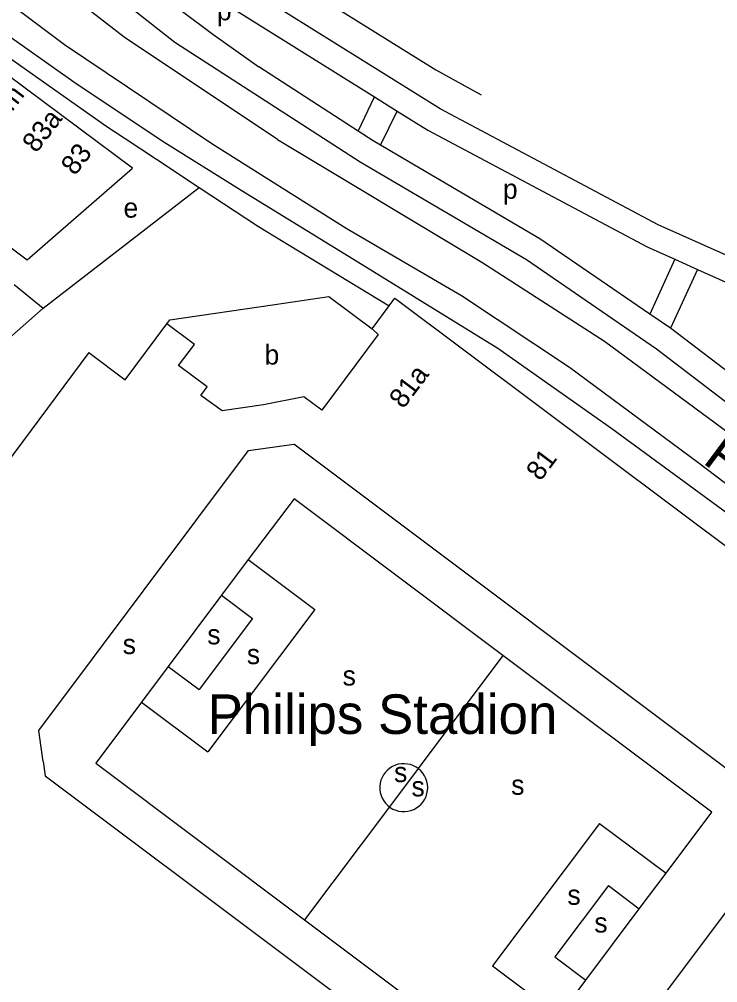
# Model space of a CAD drawing. Extents: x 159261 to 160849, y 382514 to 384534.
# Drawn here: x 160499.4 to 160640.7, y 383588.9 to 383783.7 of the extents above; entities that cross this region are included whole.
import ezdxf

# ---------------------------------------------------------------- set-up
doc = ezdxf.new("R2010")
doc.units = 0
for name, color, linetype in [('BLT_Basislijn', 7, 'Continuous'), ('BLT_Bebouwing', 7, 'Continuous'), ('BLT_Bebouwing_beschrifting', 7, 'Continuous'), ('BLT_Centroide', 7, 'Continuous'), ('BLT_Huisnummer_reeks', 7, 'Continuous'), ('BLT_Huisnummer_zonder_bebouwing', 7, 'Continuous'), ('BLT_Onderdoorgang_en_onderverdeling', 7, 'Continuous'), ('BLT_Plantopo', 7, 'Continuous'), ('BLT_Spoorlijn', 7, 'Continuous'), ('BLT_Straatnaam_hoofdweg', 7, 'Continuous')]:
    doc.layers.add(name, color=color, linetype=linetype)

msp = doc.modelspace()

# ---------------------------------------------------------------- linework, layer by layer
at = {"layer": 'BLT_Basislijn'}
for p, q in [((160567.99, 383761.11), (160547.88, 383774.11)), ((160567.99, 383761.11), (160571.27, 383768.03)), ((160571.27, 383768.03), (160575.83, 383765.18)), ((160512.99, 383764.97), (160517.12, 383762.07)), ((160572.5, 383758.29), (160575.83, 383765.18)), ((160517.12, 383762.07), (160520.64, 383759.75)), ((160520.64, 383759.75), (160527.17, 383755.44)), ((160527.17, 383755.44), (160535.82, 383749.74)), ((160504.24, 383725.34), (160535.82, 383749.74)), ((160535.82, 383749.74), (160545.47, 383743.39)), ((160632.01, 383735.2), (160626.93, 383724.1)), ((160632.01, 383735.2), (160636.57, 383733.16)), ((160636.57, 383733.16), (160631.12, 383721.24)), ((160498.4, 383730.1), (160504.24, 383725.34)), ((160452.04, 383679.36), (160504.24, 383725.34)), ((160631.12, 383721.24), (160626.93, 383724.1)), ((160545.74, 383674.45), (160540.34, 383667.25)), ((160545.74, 383674.45), (160559.2, 383664.35)), ((160540.34, 383667.25), (160529.53, 383652.85)), ((160540.34, 383667.25), (160546.59, 383662.55)), ((160559.2, 383664.35), (160537.58, 383635.56)), ((160546.59, 383662.55), (160535.79, 383648.16)), ((160597.24, 383655.07), (160580.08, 383632.21)), ((160529.53, 383652.85), (160524.13, 383645.66)), ((160529.53, 383652.85), (160535.79, 383648.16)), ((160524.13, 383645.66), (160514.87, 383633.32)), ((160524.13, 383645.66), (160537.58, 383635.56)), ((160514.87, 383633.32), (160557.12, 383601.61)), ((160580.08, 383632.21), (160574.28, 383624.47)), ((160574.28, 383624.47), (160557.12, 383601.61)), ((160616.78, 383621.12), (160595.16, 383592.33)), ((160616.78, 383621.12), (160630.23, 383611.02)), ((160624.83, 383603.83), (160630.23, 383611.02)), ((160618.57, 383608.52), (160607.77, 383594.13)), ((160618.57, 383608.52), (160624.83, 383603.83)), ((160614.02, 383589.43), (160624.83, 383603.83)), ((160607.77, 383594.13), (160614.02, 383589.43)), ((160595.16, 383592.33), (160608.62, 383582.23)), ((160608.62, 383582.23), (160614.02, 383589.43))]:
    msp.add_line(p, q, dxfattribs=at)
for points in [[(160551.66, 383759.41), (160520.66, 383780.09), (160494.68, 383800.18), (160465.16, 383823.22), (160449.22, 383838.59), (160423.24, 383864.88), (160391.35, 383897.67)], [(160452.11, 383810.43), (160463.68, 383799.88), (160489.37, 383781.57), (160512.99, 383764.97)], [(160515.53, 383805.02), (160540.25, 383787.41), (160571.27, 383768.03)], [(160538.38, 383758.52), (160508.55, 383778.54), (160489.36, 383793.01), (160475.92, 383802.9)], [(160502.57, 383801.42), (160530.9, 383779.12), (160568.38, 383754.91), (160602.03, 383735.12), (160628.29, 383717.11)], [(160512.12, 383800.51), (160538.55, 383780.71), (160547.88, 383774.11)], [(160544.3, 383749.08), (160528.34, 383759.05), (160510.47, 383771.01), (160494.97, 383781.94), (160478.14, 383794.64)], [(160575.83, 383765.18), (160582.04, 383761.31), (160626.45, 383737.69), (160632.01, 383735.2)], [(160572.5, 383758.29), (160571.01, 383759.16), (160567.99, 383761.11)], [(160551.66, 383759.41), (160593, 383734.59), (160617.8, 383718.64), (160645.84, 383697.96), (160675.37, 383675.51), (160682.97, 383669.76)], [(160676.53, 383663.69), (160668.87, 383669.6), (160636.69, 383694.12), (160610.71, 383713.32), (160588.86, 383727.8), (160565.54, 383741.39), (160538.38, 383758.52)], [(160626.93, 383724.1), (160604.71, 383739.34), (160572.5, 383758.29)], [(160642.71, 383683.7), (160619.27, 383700.91), (160596.24, 383717.16), (160567.02, 383735.18), (160544.3, 383749.08)], [(160545.47, 383743.39), (160547.83, 383741.83), (160554, 383738.08)], [(160554, 383738.08), (160574.24, 383725.8)], [(160636.57, 383733.16), (160673.59, 383716.6), (160716.43, 383700.67), (160739.84, 383693.61)], [(160674.87, 383688.46), (160652.69, 383704.79), (160631.12, 383721.24)], [(160628.29, 383717.11), (160649.69, 383700.79), (160684.37, 383675.26), (160686.73, 383673.31)], [(160555, 383686.78), (160545.74, 383674.45)], [(160597.24, 383655.07), (160555, 383686.78)], [(160639.49, 383623.36), (160597.24, 383655.07)], [(160580.08, 383632.21), (160579.68, 383632.49), (160579.13, 383632.78), (160578.54, 383632.99), (160577.94, 383633.12), (160577.32, 383633.18), (160576.7, 383633.16), (160576.08, 383633.06), (160575.49, 383632.88), (160574.92, 383632.62), (160574.39, 383632.3), (160573.9, 383631.91), (160573.47, 383631.46), (160573.1, 383630.96), (160572.8, 383630.42), (160572.57, 383629.84), (160572.42, 383629.23), (160572.34, 383628.62), (160572.35, 383627.99), (160572.43, 383627.38), (160572.59, 383626.78), (160572.83, 383626.2), (160573.14, 383625.66), (160573.52, 383625.17), (160573.95, 383624.72), (160574.28, 383624.47)], [(160582.02, 383628.34), (160581.98, 383628.96), (160581.87, 383629.57), (160581.67, 383630.16), (160581.4, 383630.72), (160581.06, 383631.24), (160580.65, 383631.72), (160580.19, 383632.13), (160580.08, 383632.21)], [(160574.28, 383624.47), (160574.44, 383624.34), (160574.98, 383624.02), (160575.55, 383623.78), (160576.15, 383623.61), (160576.76, 383623.51), (160577.39, 383623.5), (160578.01, 383623.57), (160578.61, 383623.71), (160579.19, 383623.93), (160579.74, 383624.23), (160580.25, 383624.59), (160580.7, 383625.01), (160581.1, 383625.49), (160581.43, 383626.02), (160581.69, 383626.58), (160581.88, 383627.17), (160581.99, 383627.79), (160582.02, 383628.34)], [(160630.23, 383611.02), (160639.49, 383623.36)], [(160557.12, 383601.61), (160599.36, 383569.9)]]:
    msp.add_lwpolyline(points, dxfattribs=at)
at = {"layer": 'BLT_Bebouwing'}
for p, q in [((160562.01, 383727.64), (160570.76, 383721.12)), ((160570.76, 383721.12), (160574.24, 383725.8)), ((160513.51, 383716.32), (160478.99, 383670.1)), ((160504.26, 383633.61), (160503.85, 383636.48))]:
    msp.add_line(p, q, dxfattribs=at)
for points in [[(160551.11, 383726.06), (160562.01, 383727.64)], [(160529.27, 383722.16), (160529.89, 383722.98), (160551.11, 383726.06)], [(160574.24, 383725.8), (160575.36, 383727.32), (160673.86, 383653.58), (160672.67, 383652.01)], [(160513.51, 383716.32), (160520.81, 383710.8), (160529.27, 383722.16)], [(160503.85, 383636.48), (160503.35, 383639.92), (160545.81, 383696.53), (160554.92, 383697.83)], [(160652.21, 383620.94), (160651.59, 383625.35), (160554.92, 383697.83)], [(160504.26, 383633.61), (160504.66, 383630.76), (160601.88, 383557.86), (160604.22, 383558.19)], [(160607.33, 383558.64), (160607.75, 383558.69), (160609.19, 383558.9), (160652.78, 383617.02), (160652.69, 383617.64)]]:
    msp.add_lwpolyline(points, dxfattribs=at)
at = {"layer": 'BLT_Onderdoorgang_en_onderverdeling'}
msp.add_lwpolyline([(160570.76, 383721.12), (160572.04, 383719.97), (160560.58, 383704.7), (160556.98, 383707.41), (160548.82, 383705.76), (160540.42, 383704.56), (160536.13, 383707.68), (160537.4, 383709.4), (160531.62, 383713.71), (160534.83, 383717.99), (160529.27, 383722.16)], dxfattribs=at)
at = {"layer": 'BLT_Plantopo'}
msp.add_lwpolyline([(160447.81, 383808.7), (160431.12, 383786.45), (160450.27, 383772.09), (160451.2, 383773.33), (160473.81, 383756.36), (160473.32, 383755.83), (160501.01, 383735.05), (160522.32, 383753.63), (160489.69, 383777.86), (160488.44, 383776.16), (160465.9, 383793.07), (160466.89, 383794.39)], close=True, dxfattribs=at)
at = {"layer": 'BLT_Spoorlijn'}
for points in [[(160774.07, 383689.35), (160758.29, 383693.26), (160718.02, 383705.41), (160675.49, 383721.23), (160628.65, 383742.18), (160584.54, 383765.64), (160543.02, 383791.57), (160502.07, 383820.76), (160463.28, 383852.68), (160428.74, 383885.16), (160394.2, 383922.62), (160361.64, 383961.7), (160326.88, 384006.24), (160308.36, 384031.09)], [(160549.77, 383794.7), (160583.65, 383773.51), (160592.85, 383768.43)]]:
    msp.add_lwpolyline(points, dxfattribs=at)

# ---------------------------------------------------------------- texts
at = {"layer": 'BLT_Bebouwing_beschrifting'}
msp.add_text('Philips Stadion', height=8, dxfattribs=at).set_placement((160537.49, 383639.2))
at = {"layer": 'BLT_Centroide'}
for s, p in [('p', (160539.4, 383783.52)), ('p', (160597.25, 383747.42)), ('e', (160520.5, 383743.61)), ('b', (160549.02, 383713.9)), ('s', (160537.45, 383657.32)), ('s', (160520.34, 383655.36)), ('s', (160545.45, 383653.32)), ('s', (160564.82, 383648.99)), ('s', (160575.23, 383629.46)), ('s', (160598.92, 383626.9)), ('s', (160578.75, 383626.58)), ('s', (160610.29, 383604.65)), ('s', (160615.73, 383599.04))]:
    msp.add_text(s, height=4, dxfattribs=at).set_placement(p)
at = {"layer": 'BLT_Huisnummer_reeks'}
for s, p in [('81a', (160577.1, 383704.78)), ('81', (160604.81, 383690.15))]:
    msp.add_text(s, height=4, rotation=53.1351, dxfattribs=at).set_placement(p)
at = {"layer": 'BLT_Huisnummer_zonder_bebouwing'}
for s, p in [('t/m', (160496.16, 383762.57)), ('83a', (160502.86, 383756.52)), ('83', (160510.69, 383751.94))]:
    msp.add_text(s, height=4, rotation=52.6369, dxfattribs=at).set_placement(p)
at = {"layer": 'BLT_Straatnaam_hoofdweg'}
msp.add_text('PSV-LAAN', height=8, rotation=323.279, dxfattribs=at).set_placement((160637.42, 383694.12))

doc.saveas('drawing.dxf')
